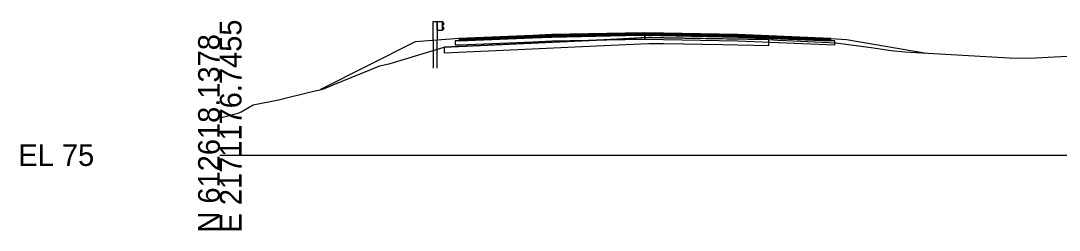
# Model space of a CAD drawing. Extents: x -26 to 1303, y -3010 to 12023.
# Drawn here: x -25.7 to 108.4, y 7990.3 to 8017.3 of the extents above; entities that cross this region are included whole.
import ezdxf

# ---------------------------------------------------------------- set-up
doc = ezdxf.new("R2010")
doc.units = 0
for name, color, linetype in [('RD_GPK_XS_Cell', 7, 'Continuous'), ('RD_PD_Final_TrvlWay', 7, 'Continuous'), ('RD_XS_Base', 7, 'Continuous'), ('RD_XS_ExGround', 7, 'Continuous'), ('RD_XS_ExPaveRet', 7, 'Continuous'), ('RD_XS_GR', 7, 'Continuous'), ('RD_XS_Greenside', 7, 'Continuous'), ('RD_XS_Pave', 7, 'Continuous'), ('RD_XS_PaveOvlay_CP', 7, 'Continuous'), ('RD_XS_TieSlope', 7, 'Continuous')]:
    doc.layers.add(name, color=color, linetype=linetype)

msp = doc.modelspace()

# ---------------------------------------------------------------- linework, layer by layer
at = {"layer": 'RD_GPK_XS_Cell'}
msp.add_line((0, 8000), (150, 8000), dxfattribs=at)
at = {"layer": 'RD_PD_Final_TrvlWay'}
msp.add_lwpolyline([(28.05, 8011.23), (28.05, 8014.83), (27.55, 8014.79), (27.55, 8011.23)], dxfattribs=at)
at = {"layer": 'RD_XS_Base'}
for p, q in [((40.4, 8015.12), (30.88, 8014.74)), ((42.88, 8015.22), (40.4, 8015.12)), ((52.33, 8015.41), (42.88, 8015.22)), ((42.88, 8014.72), (52.33, 8014.91)), ((54.88, 8015.46), (52.33, 8015.41)), ((52.33, 8014.91), (54.88, 8014.96)), ((54.88, 8015.59), (54.88, 8015.62)), ((54.88, 8015.62), (54.88, 8015.48)), ((54.88, 8015.46), (54.88, 8015.62)), ((54.88, 8015.62), (54.88, 8015.62)), ((54.88, 8015.62), (54.88, 8015.62)), ((54.88, 8015.62), (54.88, 8014.96)), ((54.88, 8015.46), (54.88, 8015.59)), ((54.88, 8015.48), (54.88, 8014.96)), ((54.88, 8015.36), (54.88, 8015.46)), ((54.88, 8014.96), (54.88, 8015.46)), ((54.88, 8015.46), (54.88, 8015.46)), ((54.88, 8015.46), (54.88, 8015.46)), ((54.88, 8015.46), (54.88, 8015.46)), ((66.88, 8015.22), (54.88, 8015.46)), ((54.88, 8014.96), (54.88, 8015.36)), ((54.88, 8014.96), (54.88, 8014.96)), ((54.88, 8014.96), (54.88, 8014.96)), ((54.88, 8014.96), (66.88, 8014.72)), ((78.88, 8014.74), (66.88, 8015.22)), ((68.88, 8015.14), (68.88, 8015.14)), ((30.78, 8014.74), (30.38, 8014.72)), ((30.38, 8014.72), (30.38, 8014.62)), ((30.38, 8014.62), (30.38, 8014.22)), ((30.38, 8014.22), (30.78, 8014.24)), ((30.88, 8014.74), (30.78, 8014.74)), ((30.78, 8014.24), (30.88, 8014.24)), ((30.88, 8014.24), (40.4, 8014.62)), ((40.4, 8014.62), (42.88, 8014.72)), ((66.88, 8014.72), (79.38, 8014.22)), ((68.88, 8014.64), (68.88, 8014.64)), ((79.38, 8014.72), (78.88, 8014.74)), ((78.88, 8014.74), (78.88, 8014.74)), ((79.38, 8014.22), (79.38, 8014.72)), ((79.38, 8014.72), (79.38, 8014.72))]:
    msp.add_line(p, q, dxfattribs=at)
at = {"layer": 'RD_XS_ExGround'}
msp.add_lwpolyline([(0, 8004.82), (2.39, 8005.42), (2.74, 8005.56), (4.29, 8006.5), (7.59, 8007.12), (11.93, 8008.2), (13.11, 8008.48), (13.51, 8008.57), (14.62, 8009.07), (20.67, 8011.5), (21.98, 8011.83), (28.94, 8013.93), (50.49, 8014.93), (55.37, 8015.16), (57.3, 8015.13), (70.85, 8014.9), (72.05, 8014.84), (73.11, 8014.78), (79.51, 8014.5), (84.1, 8013.87), (86.66, 8013.5), (88.42, 8013.34), (101.9, 8012.56), (104.47, 8012.51), (109.36, 8012.78)], dxfattribs=at)
at = {"layer": 'RD_XS_ExPaveRet'}
for points in [[(70.85, 8014.9), (70.85, 8014.9), (70.85, 8014.9), (70.85, 8014.9), (70.85, 8014.9), (64.9, 8015), (57.3, 8015.13), (55.78, 8015.15), (55.37, 8015.16), (54.35, 8015.11), (50.49, 8014.93), (38.47, 8014.37), (28.94, 8013.93), (28.94, 8013.57), (28.94, 8013.18), (38.47, 8013.62), (50.49, 8014.18), (54.35, 8014.36), (55.37, 8014.41), (55.78, 8014.4), (57.3, 8014.38), (64.9, 8014.25), (70.85, 8014.15), (70.85, 8014.15), (70.85, 8014.15), (70.85, 8014.15), (70.85, 8014.15), (70.85, 8014.15), (70.85, 8014.54), (70.85, 8014.9), (70.85, 8014.9)], [(70.85, 8014.9), (70.85, 8014.9), (70.85, 8014.9), (70.85, 8014.9), (64.9, 8015), (57.3, 8015.13), (55.78, 8015.15), (55.37, 8015.16), (54.35, 8015.11), (50.49, 8014.93), (38.47, 8014.37), (28.94, 8013.93), (28.94, 8013.57), (28.94, 8013.18), (38.47, 8013.62), (50.49, 8014.18), (54.35, 8014.36), (55.37, 8014.41), (55.78, 8014.4), (57.3, 8014.38), (64.9, 8014.25), (70.85, 8014.15), (70.85, 8014.15), (70.85, 8014.15), (70.85, 8014.15), (70.85, 8014.54), (70.85, 8014.9)]]:
    msp.add_lwpolyline(points, dxfattribs=at)
at = {"layer": 'RD_XS_GR'}
for p, q in [((27.55, 8014.79), (27.55, 8017.23)), ((27.55, 8017.23), (27.8, 8017.23)), ((27.8, 8017.23), (28.05, 8017.23)), ((28.05, 8017.23), (28.05, 8014.83)), ((28.05, 8016.06), (28.05, 8017.23)), ((28.05, 8017.23), (28.71, 8017.23)), ((28.71, 8017.23), (28.71, 8016.06)), ((28.77, 8017.17), (28.71, 8017.23)), ((28.71, 8017.23), (28.71, 8016.99)), ((28.71, 8016.99), (28.71, 8016.06)), ((28.71, 8016.65), (28.93, 8016.88)), ((28.77, 8016.59), (28.71, 8016.65)), ((28.71, 8016.06), (28.93, 8016.29)), ((28.98, 8016.94), (28.77, 8017.17)), ((28.98, 8016.35), (28.77, 8016.59)), ((28.93, 8016.88), (28.98, 8016.94)), ((28.93, 8016.29), (28.98, 8016.35)), ((28.05, 8014.83), (27.55, 8014.79)), ((28.71, 8016.06), (28.05, 8016.06))]:
    msp.add_line(p, q, dxfattribs=at)
at = {"layer": 'RD_XS_Greenside'}
for p, q in [((80.88, 8014.9), (91.24, 8013.17)), ((25.23, 8014.61), (12.98, 8008.48))]:
    msp.add_line(p, q, dxfattribs=at)
at = {"layer": 'RD_XS_Pave'}
for p, q in [((40.4, 8015.44), (30.88, 8015.06)), ((40.4, 8015.28), (30.88, 8014.9)), ((30.88, 8014.9), (40.4, 8015.28)), ((30.88, 8014.74), (40.4, 8015.12)), ((30.88, 8015.06), (30.88, 8015.03)), ((30.88, 8015.03), (30.88, 8014.9)), ((30.88, 8014.9), (30.88, 8014.87)), ((30.88, 8014.87), (30.88, 8014.74)), ((42.88, 8015.54), (40.4, 8015.44)), ((42.88, 8015.38), (40.4, 8015.28)), ((40.4, 8015.28), (42.88, 8015.38)), ((40.4, 8015.12), (42.88, 8015.22)), ((52.33, 8015.73), (42.88, 8015.54)), ((52.33, 8015.57), (42.88, 8015.38)), ((42.88, 8015.38), (52.33, 8015.57)), ((42.88, 8015.22), (52.33, 8015.41)), ((54.88, 8015.78), (52.33, 8015.73)), ((54.88, 8015.62), (52.33, 8015.57)), ((52.33, 8015.57), (54.88, 8015.62)), ((52.33, 8015.41), (54.88, 8015.46)), ((66.88, 8015.54), (54.88, 8015.78)), ((54.88, 8015.78), (54.88, 8015.78)), ((54.88, 8015.78), (54.88, 8015.78)), ((54.88, 8015.59), (54.88, 8015.62)), ((54.88, 8015.62), (54.88, 8015.59)), ((54.88, 8015.46), (54.88, 8015.62)), ((54.88, 8015.62), (54.88, 8015.62)), ((54.88, 8015.62), (54.88, 8015.62)), ((54.88, 8015.62), (54.88, 8015.62)), ((54.88, 8015.62), (54.88, 8015.62)), ((54.88, 8015.62), (66.88, 8015.38)), ((66.88, 8015.38), (54.88, 8015.62)), ((54.88, 8015.62), (54.88, 8015.62)), ((54.88, 8015.62), (54.88, 8015.62)), ((54.88, 8015.62), (54.88, 8015.46)), ((54.88, 8015.46), (54.88, 8015.59)), ((54.88, 8015.59), (54.88, 8015.46)), ((54.88, 8015.46), (54.88, 8015.46)), ((54.88, 8015.46), (54.88, 8015.46)), ((54.88, 8015.46), (66.88, 8015.22)), ((78.88, 8015.06), (66.88, 8015.54)), ((66.88, 8015.38), (78.88, 8014.9)), ((78.88, 8014.9), (66.88, 8015.38)), ((66.88, 8015.22), (78.88, 8014.74)), ((68.88, 8015.46), (68.88, 8015.46)), ((68.88, 8015.3), (68.88, 8015.3)), ((68.88, 8015.3), (68.88, 8015.3)), ((68.88, 8015.14), (68.88, 8015.14)), ((78.88, 8014.9), (78.88, 8015.06)), ((78.88, 8015.06), (78.88, 8015.06)), ((78.88, 8014.74), (78.88, 8014.9)), ((78.88, 8014.9), (78.88, 8014.9))]:
    msp.add_line(p, q, dxfattribs=at)
at = {"layer": 'RD_XS_PaveOvlay_CP'}
for p, q in [((30.88, 8015.06), (42.88, 8015.54)), ((42.88, 8015.54), (54.88, 8015.78)), ((54.88, 8015.78), (66.88, 8015.54)), ((66.88, 8015.54), (78.88, 8015.06))]:
    msp.add_line(p, q, dxfattribs=at)
at = {"layer": 'RD_XS_TieSlope'}
for p, q in [((30.88, 8015.06), (25.23, 8014.61)), ((78.88, 8015.06), (80.88, 8014.9))]:
    msp.add_line(p, q, dxfattribs=at)

# ---------------------------------------------------------------- texts
at = {"layer": 'RD_GPK_XS_Cell'}
for s, p in [('E 2171176.7455', (2.8, 7990)), ('N 612618.1378', (0, 7990))]:
    msp.add_text(s, height=2.8, rotation=90, dxfattribs=at).set_placement(p)
msp.add_text('EL 75', height=2.8, dxfattribs=at).set_placement((-26, 7998.6))

doc.saveas('drawing.dxf')
